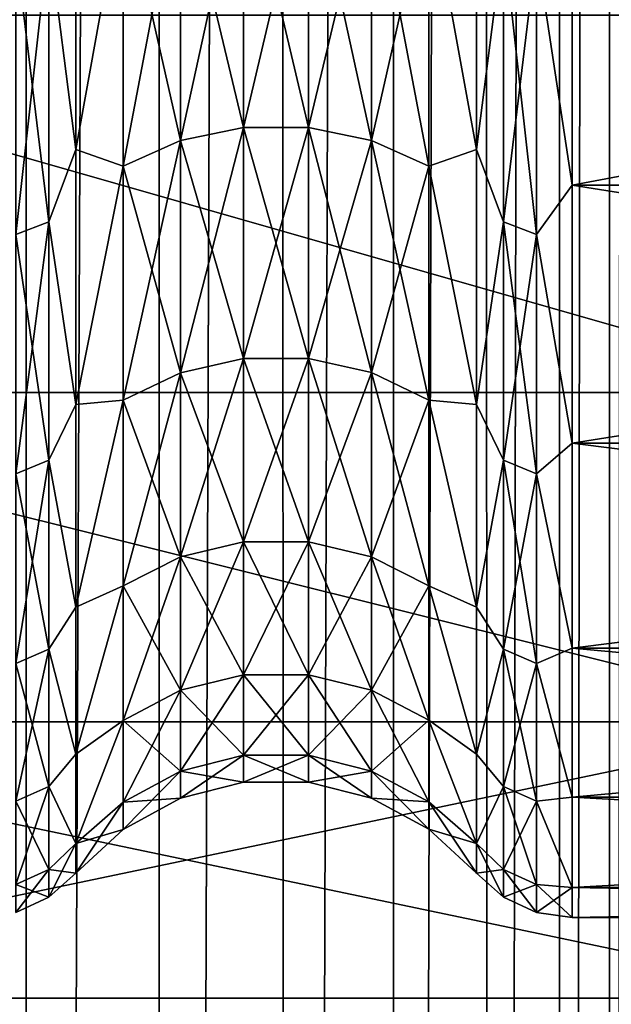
# Model space of a CAD drawing. Header units: metres. Extents: x -206 to 75, y -104 to 104.
# Tile 314 of 656: x -95.73 to -93.36, y -15.72 to -11.77. Entities that reach past the tile are written whole.
import ezdxf

# ---------------------------------------------------------------- set-up
doc = ezdxf.new("R2010")
doc.units = ezdxf.units.M
doc.layers.add('solid_01_1-CONSUMER_THERM_B_125288', color=7, linetype='CONTINUOUS')

msp = doc.modelspace()

# ---------------------------------------------------------------- linework, layer by layer
at = {"layer": 'solid_01_1-CONSUMER_THERM_B_125288'}
for points in [[(-93.377754, 65.660484), (-93.276108, 66.204689), (-93.358948, -65.697517)], [(-93.276108, 66.204689), (-93.257141, -66.241692), (-93.358948, -65.697517)], [(-93.577675, 65.144226), (-93.377754, 65.660484), (-93.559013, -65.181313)], [(-93.377754, 65.660484), (-93.358948, -65.697517), (-93.559013, -65.181313)], [(-93.869049, 64.673492), (-93.577675, 65.144226), (-93.850525, -64.710663)], [(-93.577675, 65.144226), (-93.559013, -65.181313), (-93.850525, -64.710663)], [(-94.241959, 64.26432), (-93.869049, 64.673492), (-94.223549, -64.301598)], [(-93.869049, 64.673492), (-93.850525, -64.710663), (-94.223549, -64.301598)], [(-94.683701, 63.930634), (-94.241959, 64.26432), (-94.66539, -63.968037)], [(-94.241959, 64.26432), (-94.223549, -64.301598), (-94.66539, -63.968037)], [(-95.179237, 63.683804), (-94.683701, 63.930634), (-95.160995, -63.721348)], [(-94.683701, 63.930634), (-94.66539, -63.968037), (-95.160995, -63.721348)], [(-95.711685, 63.53223), (-95.179237, 63.683804), (-95.693489, -63.569927)], [(-95.179237, 63.683804), (-95.160995, -63.721348), (-95.693489, -63.569927)], [(-96.262909, 63.481071), (-95.711685, 63.53223), (-96.244728, -63.518929)], [(-95.711685, 63.53223), (-95.693489, -63.569927), (-96.244728, -63.518929)], [(-173.500031, -37.518787, 108.5), (-88.500069, 37.481255, 108.5), (-173.500061, 37.481213, 108.5)], [(-173.500031, -37.518787, 108.5), (-88.500031, -37.518745, 108.5), (-88.500069, 37.481255, 108.5)], [(-170.501846, 18.983009, 63.5), (-91.49826, 18.983047, 63.5), (-170.501831, -19.02058, 63.5)], [(-91.498245, -19.020542, 63.5), (-170.501831, -19.02058, 63.5), (-91.49826, 18.983047, 63.5)], [(-99.200043, -18.518751, 6), (-91.000061, 18.481253, 6), (-99.200058, 18.481249, 6)], [(-99.200043, -18.518751, 6), (-91.000038, -18.518747, 6), (-91.000061, 18.481253, 6)], [(-95.610306, -11.447186, 14.37529), (-95.502289, -12.293626, 15.58178), (-95.502289, -11.079085, 14.113654)], [(-95.502289, -11.079085, 34.886345), (-95.502289, -12.293626, 33.418221), (-95.610306, -11.447186, 34.62471)], [(-95.312141, -11.244067, 14.555237), (-95.502289, -11.079085, 14.113654), (-95.502289, -12.293626, 15.58178)], [(-95.312141, -11.244067, 34.444763), (-95.502289, -12.293626, 33.418221), (-95.502289, -11.079085, 34.886345)], [(-95.083321, -11.150941, 34.362263), (-94.830917, -11.102838, 34.319645), (-94.830917, -12.205649, 32.91201)], [(-95.083321, -12.258539, 16.051483), (-94.830917, -12.205649, 16.08799), (-94.830917, -11.102838, 14.680355)], [(-95.083321, -11.150941, 14.637739), (-95.083321, -12.258539, 16.051483), (-94.830917, -11.102838, 14.680355)], [(-94.830917, -11.102838, 34.319645), (-94.570465, -11.102716, 34.319538), (-94.570465, -12.205516, 32.911919)], [(-94.830917, -12.205649, 16.08799), (-94.570465, -12.205516, 16.088081), (-94.570465, -11.102716, 14.680462)], [(-94.830917, -11.102838, 14.680355), (-94.830917, -12.205649, 16.08799), (-94.570465, -11.102716, 14.680462)], [(-94.830917, -12.205649, 32.91201), (-94.830917, -11.102838, 34.319645), (-94.570465, -12.205516, 32.911919)], [(-94.570465, -11.102716, 34.319538), (-94.317978, -11.150585, 34.361946), (-94.317978, -12.258147, 32.948246)], [(-94.570465, -12.205516, 32.911919), (-94.570465, -11.102716, 34.319538), (-94.317978, -12.258147, 32.948246)], [(-94.570465, -11.102716, 14.680462), (-94.570465, -12.205516, 16.088081), (-94.317978, -11.150585, 14.638054)], [(-93.897797, -11.079084, 34.886345), (-93.897797, -12.293625, 33.418221), (-94.089005, -11.243498, 34.44426)], [(-94.089005, -11.243498, 14.55574), (-93.897797, -12.293625, 15.58178), (-93.897797, -11.079084, 14.113654)], [(-93.789665, -11.447244, 34.624763), (-93.897797, -12.293625, 33.418221), (-93.897797, -11.079084, 34.886345)], [(-93.789665, -11.447244, 14.375237), (-93.897797, -11.079084, 14.113654), (-93.897797, -12.293625, 15.58178)], [(-95.312141, -11.244067, 34.444763), (-95.083321, -11.150941, 34.362263), (-95.083321, -12.258539, 32.948517)], [(-95.312141, -12.36093, 15.980807), (-95.083321, -12.258539, 16.051483), (-95.083321, -11.150941, 14.637739)], [(-95.312141, -11.244067, 14.555237), (-95.312141, -12.36093, 15.980807), (-95.083321, -11.150941, 14.637739)], [(-95.083321, -12.258539, 32.948517), (-95.083321, -11.150941, 34.362263), (-94.830917, -12.205649, 32.91201)], [(-94.570465, -12.205516, 16.088081), (-94.317978, -12.258147, 16.051754), (-94.317978, -11.150585, 14.638054)], [(-94.317978, -11.150585, 34.361946), (-94.089005, -11.243498, 34.44426), (-94.089005, -12.360305, 33.018761)], [(-94.317978, -12.258147, 32.948246), (-94.317978, -11.150585, 34.361946), (-94.089005, -12.360305, 33.018761)], [(-94.317978, -11.150585, 14.638054), (-94.317978, -12.258147, 16.051754), (-94.089005, -11.243498, 14.55574)], [(-93.658539, -11.492808, 14.33487), (-93.51577, -12.43716, 15.477496), (-93.51577, -11.208417, 13.992202)], [(-93.51577, -11.208417, 35.007797), (-93.51577, -12.43716, 33.522503), (-93.658539, -11.492808, 34.665131)], [(-87.000046, -11.208424, 13.992211), (-93.51577, -11.208417, 13.992202), (-93.51577, -12.43716, 15.477496)], [(-87.000046, -12.437164, 33.522491), (-93.51577, -12.43716, 33.522503), (-93.51577, -11.208417, 35.007797)], [(-87.000046, -11.208424, 35.00779), (-87.000046, -12.437164, 33.522491), (-93.51577, -11.208417, 35.007797)], [(-87.000046, -11.208424, 13.992211), (-93.51577, -12.43716, 15.477496), (-87.000046, -12.437164, 15.477508)], [(-95.312141, -11.244067, 14.555237), (-95.502289, -12.293626, 15.58178), (-95.312141, -12.36093, 15.980807)], [(-95.312141, -12.36093, 33.019192), (-95.502289, -12.293626, 33.418221), (-95.312141, -11.244067, 34.444763)], [(-95.312141, -12.36093, 33.019192), (-95.312141, -11.244067, 34.444763), (-95.083321, -12.258539, 32.948517)], [(-94.317978, -12.258147, 16.051754), (-94.089005, -12.360305, 15.981239), (-94.089005, -11.243498, 14.55574)], [(-93.897797, -12.293625, 33.418221), (-94.089005, -12.360305, 33.018761), (-94.089005, -11.243498, 34.44426)], [(-94.089005, -11.243498, 14.55574), (-94.089005, -12.360305, 15.981239), (-93.897797, -12.293625, 15.58178)], [(-95.741409, -12.634387, 15.792054), (-95.610306, -12.584258, 15.826655), (-95.610306, -11.447186, 14.37529)], [(-95.741409, -11.492778, 14.334898), (-95.741409, -12.634387, 15.792054), (-95.610306, -11.447186, 14.37529)], [(-95.741409, -11.492778, 34.6651), (-95.610306, -11.447186, 34.62471), (-95.610306, -12.584258, 33.173344)], [(-95.610306, -11.447186, 14.37529), (-95.610306, -12.584258, 15.826655), (-95.502289, -12.293626, 15.58178)], [(-95.502289, -12.293626, 33.418221), (-95.610306, -12.584258, 33.173344), (-95.610306, -11.447186, 34.62471)], [(-93.789658, -12.584323, 33.173389), (-93.897797, -12.293625, 33.418221), (-93.789665, -11.447244, 34.624763)], [(-93.789665, -11.447244, 14.375237), (-93.897797, -12.293625, 15.58178), (-93.789658, -12.584323, 15.826611)], [(-93.789665, -11.447244, 14.375237), (-93.789658, -12.584323, 15.826611), (-93.658539, -11.492808, 14.33487)], [(-93.789665, -11.447244, 34.624763), (-93.658539, -11.492808, 34.665131), (-93.658539, -12.63442, 33.20797)], [(-93.789658, -12.584323, 33.173389), (-93.789665, -11.447244, 34.624763), (-93.658539, -12.63442, 33.20797)], [(-95.741409, -12.634387, 33.207947), (-95.741409, -11.492778, 34.6651), (-95.610306, -12.584258, 33.173344)], [(-93.789658, -12.584323, 15.826611), (-93.658539, -12.63442, 15.792031), (-93.658539, -11.492808, 14.33487)], [(-93.658539, -11.492808, 14.33487), (-93.658539, -12.63442, 15.792031), (-93.51577, -12.43716, 15.477496)], [(-93.51577, -12.43716, 33.522503), (-93.658539, -12.63442, 33.20797), (-93.658539, -11.492808, 34.665131)], [(-97.700043, -11.756119, 37.748547), (-92.415192, -13.267388, 36.23727), (-92.415192, -11.75602, 37.748642)], [(-97.700043, -11.756138, 11.25147), (-92.415192, -11.75602, 11.25136), (-92.415192, -13.267388, 12.762729)], [(-97.700043, -11.756119, 37.748547), (-97.700043, -13.267507, 36.237129), (-92.415192, -13.267388, 36.23727)], [(-97.700043, -13.267524, 12.762889), (-97.700043, -11.756138, 11.25147), (-92.415192, -13.267388, 12.762729)], [(-95.083321, -12.258539, 32.948517), (-94.830917, -12.205649, 32.91201), (-94.830917, -13.130749, 31.381708)], [(-95.083321, -13.187654, 17.588427), (-94.830917, -13.130749, 17.618292), (-94.830917, -12.205649, 16.08799)], [(-95.083321, -12.258539, 16.051483), (-95.083321, -13.187654, 17.588427), (-94.830917, -12.205649, 16.08799)], [(-94.830917, -12.205649, 32.91201), (-94.570465, -12.205516, 32.911919), (-94.570465, -13.130606, 31.381634)], [(-94.830917, -13.130749, 17.618292), (-94.570465, -13.130606, 17.618366), (-94.570465, -12.205516, 16.088081)], [(-94.830917, -12.205649, 16.08799), (-94.830917, -13.130749, 17.618292), (-94.570465, -12.205516, 16.088081)], [(-94.830917, -13.130749, 31.381708), (-94.830917, -12.205649, 32.91201), (-94.570465, -13.130606, 31.381634)], [(-94.570465, -12.205516, 32.911919), (-94.317978, -12.258147, 32.948246), (-94.317978, -13.187232, 31.411352)], [(-94.570465, -13.130606, 31.381634), (-94.570465, -12.205516, 32.911919), (-94.317978, -13.187232, 31.411352)], [(-94.570465, -12.205516, 16.088081), (-94.570465, -13.130606, 17.618366), (-94.317978, -12.258147, 16.051754)], [(-95.610306, -12.584258, 15.826655), (-95.502289, -13.314584, 17.190554), (-95.502289, -12.293626, 15.58178)], [(-95.502289, -12.293626, 33.418221), (-95.502289, -13.314584, 31.809446), (-95.610306, -12.584258, 33.173344)], [(-95.312141, -12.36093, 15.980807), (-95.502289, -12.293626, 15.58178), (-95.502289, -13.314584, 17.190554)], [(-95.312141, -12.36093, 33.019192), (-95.502289, -13.314584, 31.809446), (-95.502289, -12.293626, 33.418221)], [(-95.312141, -12.36093, 33.019192), (-95.083321, -12.258539, 32.948517), (-95.083321, -13.187654, 31.411573)], [(-95.312141, -13.297817, 17.530607), (-95.083321, -13.187654, 17.588427), (-95.083321, -12.258539, 16.051483)], [(-95.312141, -12.36093, 15.980807), (-95.312141, -13.297817, 17.530607), (-95.083321, -12.258539, 16.051483)], [(-95.083321, -13.187654, 31.411573), (-95.083321, -12.258539, 32.948517), (-94.830917, -13.130749, 31.381708)], [(-94.570465, -13.130606, 17.618366), (-94.317978, -13.187232, 17.588648), (-94.317978, -12.258147, 16.051754)], [(-94.317978, -12.258147, 32.948246), (-94.089005, -12.360305, 33.018761), (-94.089005, -13.297144, 31.46904)], [(-94.317978, -13.187232, 31.411352), (-94.317978, -12.258147, 32.948246), (-94.089005, -13.297144, 31.46904)], [(-94.317978, -12.258147, 16.051754), (-94.317978, -13.187232, 17.588648), (-94.089005, -12.360305, 15.981239)], [(-93.897797, -12.293625, 33.418221), (-93.897797, -13.314583, 31.809446), (-94.089005, -12.360305, 33.018761)], [(-94.089005, -12.360305, 15.981239), (-93.897797, -13.314583, 17.190554), (-93.897797, -12.293625, 15.58178)], [(-93.789658, -12.584323, 33.173389), (-93.897797, -13.314583, 31.809446), (-93.897797, -12.293625, 33.418221)], [(-93.789658, -12.584323, 15.826611), (-93.897797, -12.293625, 15.58178), (-93.897797, -13.314583, 17.190554)], [(-95.312141, -12.36093, 15.980807), (-95.502289, -13.314584, 17.190554), (-95.312141, -13.297817, 17.530607)], [(-95.312141, -13.297817, 31.469393), (-95.502289, -13.314584, 31.809446), (-95.312141, -12.36093, 33.019192)], [(-95.312141, -13.297817, 31.469393), (-95.312141, -12.36093, 33.019192), (-95.083321, -13.187654, 31.411573)], [(-94.317978, -13.187232, 17.588648), (-94.089005, -13.297144, 17.53096), (-94.089005, -12.360305, 15.981239)], [(-93.897797, -13.314583, 31.809446), (-94.089005, -13.297144, 31.46904), (-94.089005, -12.360305, 33.018761)], [(-94.089005, -12.360305, 15.981239), (-94.089005, -13.297144, 17.53096), (-93.897797, -13.314583, 17.190554)], [(-93.658539, -12.63442, 15.792031), (-93.51577, -13.470057, 17.105082), (-93.51577, -12.43716, 15.477496)], [(-93.51577, -12.43716, 33.522503), (-93.51577, -13.470057, 31.894918), (-93.658539, -12.63442, 33.20797)], [(-87.000046, -12.437164, 15.477508), (-93.51577, -12.43716, 15.477496), (-93.51577, -13.470057, 17.105082)], [(-87.000046, -13.470059, 31.894907), (-93.51577, -13.470057, 31.894918), (-93.51577, -12.43716, 33.522503)], [(-87.000046, -12.437164, 33.522491), (-87.000046, -13.470059, 31.894907), (-93.51577, -12.43716, 33.522503)], [(-87.000046, -12.437164, 15.477508), (-93.51577, -13.470057, 17.105082), (-87.000046, -13.470059, 17.105093)], [(-95.741409, -13.592031, 17.376192), (-95.610306, -13.538097, 17.404499), (-95.610306, -12.584258, 15.826655)], [(-95.741409, -12.634387, 15.792054), (-95.741409, -13.592031, 17.376192), (-95.610306, -12.584258, 15.826655)], [(-95.741409, -12.634387, 33.207947), (-95.610306, -12.584258, 33.173344), (-95.610306, -13.538097, 31.595501)], [(-95.610306, -12.584258, 15.826655), (-95.610306, -13.538097, 17.404499), (-95.502289, -13.314584, 17.190554)], [(-95.502289, -13.314584, 31.809446), (-95.610306, -13.538097, 31.595501), (-95.610306, -12.584258, 33.173344)], [(-93.789658, -13.538167, 31.595537), (-93.897797, -13.314583, 31.809446), (-93.789658, -12.584323, 33.173389)], [(-93.789658, -12.584323, 15.826611), (-93.897797, -13.314583, 17.190554), (-93.789658, -13.538167, 17.404463)], [(-93.789658, -12.584323, 15.826611), (-93.789658, -13.538167, 17.404463), (-93.658539, -12.63442, 15.792031)], [(-93.789658, -12.584323, 33.173389), (-93.658539, -12.63442, 33.20797), (-93.658539, -13.592068, 31.623827)], [(-93.789658, -13.538167, 31.595537), (-93.789658, -12.584323, 33.173389), (-93.658539, -13.592068, 31.623827)], [(-95.741409, -13.592031, 31.623808), (-95.741409, -12.634387, 33.207947), (-95.610306, -13.538097, 31.595501)], [(-93.789658, -13.538167, 17.404463), (-93.658539, -13.592068, 17.376173), (-93.658539, -12.63442, 15.792031)], [(-93.658539, -12.63442, 15.792031), (-93.658539, -13.592068, 17.376173), (-93.51577, -13.470057, 17.105082)], [(-93.51577, -13.470057, 31.894918), (-93.658539, -13.592068, 31.623827), (-93.658539, -12.63442, 33.20797)], [(-95.083321, -13.187654, 31.411573), (-94.830917, -13.130749, 31.381708), (-94.830917, -13.864646, 29.751057)], [(-95.083321, -13.924735, 19.226154), (-94.830917, -13.864646, 19.248943), (-94.830917, -13.130749, 17.618292)], [(-95.083321, -13.187654, 17.588427), (-95.083321, -13.924735, 19.226154), (-94.830917, -13.130749, 17.618292)], [(-94.830917, -13.130749, 31.381708), (-94.570465, -13.130606, 31.381634), (-94.570457, -13.864494, 29.750999)], [(-94.830917, -13.864646, 19.248943), (-94.570457, -13.864494, 19.249001), (-94.570465, -13.130606, 17.618366)], [(-94.830917, -13.130749, 17.618292), (-94.830917, -13.864646, 19.248943), (-94.570465, -13.130606, 17.618366)], [(-94.830917, -13.864646, 29.751057), (-94.830917, -13.130749, 31.381708), (-94.570457, -13.864494, 29.750999)], [(-94.570465, -13.130606, 31.381634), (-94.317978, -13.187232, 31.411352), (-94.317978, -13.924291, 29.773676)], [(-94.570457, -13.864494, 29.750999), (-94.570465, -13.130606, 31.381634), (-94.317978, -13.924291, 29.773676)], [(-94.570465, -13.130606, 17.618366), (-94.570457, -13.864494, 19.249001), (-94.317978, -13.187232, 17.588648)], [(-95.312141, -13.297817, 31.469393), (-95.083321, -13.187654, 31.411573), (-95.083321, -13.924735, 29.773846)], [(-95.312141, -14.041065, 19.182037), (-95.083321, -13.924735, 19.226154), (-95.083321, -13.187654, 17.588427)], [(-95.312141, -13.297817, 17.530607), (-95.312141, -14.041065, 19.182037), (-95.083321, -13.187654, 17.588427)], [(-95.083321, -13.924735, 29.773846), (-95.083321, -13.187654, 31.411573), (-94.830917, -13.864646, 29.751057)], [(-94.570457, -13.864494, 19.249001), (-94.317978, -13.924291, 19.226324), (-94.317978, -13.187232, 17.588648)], [(-94.317978, -13.187232, 31.411352), (-94.089005, -13.297144, 31.46904), (-94.089005, -14.040355, 29.817694)], [(-94.317978, -13.924291, 29.773676), (-94.317978, -13.187232, 31.411352), (-94.089005, -14.040355, 29.817694)], [(-94.317978, -13.187232, 17.588648), (-94.317978, -13.924291, 19.226324), (-94.089005, -13.297144, 17.53096)], [(-97.700043, -13.267507, 36.237129), (-92.415192, -14.585563, 34.554745), (-92.415192, -13.267388, 36.23727)], [(-97.700043, -13.267524, 12.762889), (-92.415192, -13.267388, 12.762729), (-92.415192, -14.585563, 14.445254)], [(-97.700043, -13.267507, 36.237129), (-97.700043, -14.585641, 34.554626), (-92.415192, -14.585563, 34.554745)], [(-97.700043, -14.585654, 14.445393), (-97.700043, -13.267524, 12.762889), (-92.415192, -14.585563, 14.445254)], [(-95.610306, -13.538097, 17.404499), (-95.502289, -14.125858, 18.9146), (-95.502289, -13.314584, 17.190554)], [(-95.502289, -13.314584, 31.809446), (-95.502289, -14.125858, 30.0854), (-95.610306, -13.538097, 31.595501)], [(-95.312141, -13.297817, 17.530607), (-95.502289, -13.314584, 17.190554), (-95.502289, -14.125858, 18.9146)], [(-95.312141, -13.297817, 17.530607), (-95.502289, -14.125858, 18.9146), (-95.312141, -14.041065, 19.182037)], [(-95.312141, -13.297817, 31.469393), (-95.502289, -14.125858, 30.0854), (-95.502289, -13.314584, 31.809446)], [(-95.312141, -14.041065, 29.817963), (-95.502289, -14.125858, 30.0854), (-95.312141, -13.297817, 31.469393)], [(-95.312141, -14.041065, 29.817963), (-95.312141, -13.297817, 31.469393), (-95.083321, -13.924735, 29.773846)], [(-94.317978, -13.924291, 19.226324), (-94.089005, -14.040355, 19.182306), (-94.089005, -13.297144, 17.53096)], [(-93.897797, -14.125857, 30.0854), (-94.089005, -14.040355, 29.817694), (-94.089005, -13.297144, 31.46904)], [(-93.897797, -13.314583, 31.809446), (-93.897797, -14.125857, 30.0854), (-94.089005, -13.297144, 31.46904)], [(-94.089005, -13.297144, 17.53096), (-93.897797, -14.125857, 18.9146), (-93.897797, -13.314583, 17.190554)], [(-94.089005, -13.297144, 17.53096), (-94.089005, -14.040355, 19.182306), (-93.897797, -14.125857, 18.9146)], [(-93.789658, -13.538167, 31.595537), (-93.897797, -14.125857, 30.0854), (-93.897797, -13.314583, 31.809446)], [(-93.789658, -13.538167, 17.404463), (-93.897797, -13.314583, 17.190554), (-93.897797, -14.125857, 18.9146)], [(-93.658539, -13.592068, 17.376173), (-93.51577, -14.290818, 18.849289), (-93.51577, -13.470057, 17.105082)], [(-93.51577, -13.470057, 31.894918), (-93.51577, -14.290818, 30.150711), (-93.658539, -13.592068, 31.623827)], [(-87.000046, -13.470059, 17.105093), (-93.51577, -13.470057, 17.105082), (-93.51577, -14.290818, 18.849289)], [(-87.000046, -14.290819, 30.150702), (-93.51577, -14.290818, 30.150711), (-93.51577, -13.470057, 31.894918)], [(-87.000046, -13.470059, 31.894907), (-87.000046, -14.290819, 30.150702), (-93.51577, -13.470057, 31.894918)], [(-87.000046, -13.470059, 17.105093), (-93.51577, -14.290818, 18.849289), (-87.000046, -14.290819, 18.849298)], [(-95.741409, -14.351748, 19.064211), (-95.610306, -14.294795, 19.08581), (-95.610306, -13.538097, 17.404499)], [(-95.741409, -13.592031, 17.376192), (-95.741409, -14.351748, 19.064211), (-95.610306, -13.538097, 17.404499)], [(-95.741409, -13.592031, 31.623808), (-95.610306, -13.538097, 31.595501), (-95.610306, -14.294795, 29.91419)], [(-95.610306, -13.538097, 17.404499), (-95.610306, -14.294795, 19.08581), (-95.502289, -14.125858, 18.9146)], [(-95.502289, -14.125858, 30.0854), (-95.610306, -14.294795, 29.91419), (-95.610306, -13.538097, 31.595501)], [(-93.789658, -14.294868, 29.914217), (-93.897797, -14.125857, 30.0854), (-93.789658, -13.538167, 31.595537)], [(-93.789658, -13.538167, 17.404463), (-93.897797, -14.125857, 18.9146), (-93.789658, -14.294868, 19.085783)], [(-93.789658, -13.538167, 17.404463), (-93.789658, -14.294868, 19.085783), (-93.658539, -13.592068, 17.376173)], [(-93.789658, -13.538167, 31.595537), (-93.658539, -13.592068, 31.623827), (-93.658539, -14.351786, 29.935804)], [(-93.789658, -14.294868, 29.914217), (-93.789658, -13.538167, 31.595537), (-93.658539, -14.351786, 29.935804)], [(-95.741409, -14.351748, 29.935789), (-95.741409, -13.592031, 31.623808), (-95.610306, -14.294795, 29.91419)], [(-93.789658, -14.294868, 19.085783), (-93.658539, -14.351786, 19.064196), (-93.658539, -13.592068, 17.376173)], [(-93.658539, -13.592068, 17.376173), (-93.658539, -14.351786, 19.064196), (-93.51577, -14.290818, 18.849289)], [(-93.51577, -14.290818, 30.150711), (-93.658539, -14.351786, 29.935804), (-93.658539, -13.592068, 31.623827)], [(-95.083321, -13.924735, 29.773846), (-94.830917, -13.864646, 29.751057), (-94.830917, -14.396639, 28.043831)], [(-95.083321, -14.459037, 20.940788), (-94.830917, -14.396639, 20.956169), (-94.830917, -13.864646, 19.248943)], [(-95.083321, -13.924735, 19.226154), (-95.083321, -14.459037, 20.940788), (-94.830917, -13.864646, 19.248943)], [(-94.830917, -13.864646, 29.751057), (-94.570457, -13.864494, 29.750999), (-94.570457, -14.396482, 28.043793)], [(-94.830917, -14.396639, 20.956169), (-94.570457, -14.396482, 20.956207), (-94.570457, -13.864494, 19.249001)], [(-94.830917, -13.864646, 19.248943), (-94.830917, -14.396639, 20.956169), (-94.570457, -13.864494, 19.249001)], [(-94.830917, -14.396639, 28.043831), (-94.830917, -13.864646, 29.751057), (-94.570457, -14.396482, 28.043793)], [(-94.570457, -13.864494, 29.750999), (-94.317978, -13.924291, 29.773676), (-94.317978, -14.458575, 28.059097)], [(-94.570457, -14.396482, 28.043793), (-94.570457, -13.864494, 29.750999), (-94.317978, -14.458575, 28.059097)], [(-94.570457, -13.864494, 19.249001), (-94.570457, -14.396482, 20.956207), (-94.317978, -13.924291, 19.226324)], [(-95.312141, -14.041065, 29.817963), (-95.083321, -13.924735, 29.773846), (-95.083321, -14.459037, 28.059212)], [(-95.312141, -14.579837, 20.911015), (-95.083321, -14.459037, 20.940788), (-95.083321, -13.924735, 19.226154)], [(-95.312141, -14.041065, 19.182037), (-95.312141, -14.579837, 20.911015), (-95.083321, -13.924735, 19.226154)], [(-95.083321, -14.459037, 28.059212), (-95.083321, -13.924735, 29.773846), (-94.830917, -14.396639, 28.043831)], [(-94.570457, -14.396482, 20.956207), (-94.317978, -14.458575, 20.940903), (-94.317978, -13.924291, 19.226324)], [(-94.317978, -13.924291, 29.773676), (-94.089005, -14.040355, 29.817694), (-94.089005, -14.579099, 28.088804)], [(-94.317978, -14.458575, 28.059097), (-94.317978, -13.924291, 29.773676), (-94.089005, -14.579099, 28.088804)], [(-94.317978, -13.924291, 19.226324), (-94.317978, -14.458575, 20.940903), (-94.089005, -14.040355, 19.182306)], [(-95.312141, -14.041065, 19.182037), (-95.502289, -14.125858, 18.9146), (-95.502289, -14.714656, 20.726732)], [(-95.312141, -14.041065, 19.182037), (-95.502289, -14.714656, 20.726732), (-95.312141, -14.579837, 20.911015)], [(-95.312141, -14.041065, 29.817963), (-95.502289, -14.714656, 28.273268), (-95.502289, -14.125858, 30.0854)], [(-95.312141, -14.579837, 28.088985), (-95.502289, -14.714656, 28.273268), (-95.312141, -14.041065, 29.817963)], [(-95.312141, -14.579837, 28.088985), (-95.312141, -14.041065, 29.817963), (-95.083321, -14.459037, 28.059212)], [(-94.317978, -14.458575, 20.940903), (-94.089005, -14.579099, 20.911196), (-94.089005, -14.040355, 19.182306)], [(-93.897797, -14.714655, 28.273268), (-94.089005, -14.579099, 28.088804), (-94.089005, -14.040355, 29.817694)], [(-93.897797, -14.125857, 30.0854), (-93.897797, -14.714655, 28.273268), (-94.089005, -14.040355, 29.817694)], [(-94.089005, -14.040355, 19.182306), (-93.897797, -14.714655, 20.726732), (-93.897797, -14.125857, 18.9146)], [(-94.089005, -14.040355, 19.182306), (-94.089005, -14.579099, 20.911196), (-93.897797, -14.714655, 20.726732)], [(-95.610306, -14.294795, 19.08581), (-95.502289, -14.714656, 20.726732), (-95.502289, -14.125858, 18.9146)], [(-95.502289, -14.125858, 30.0854), (-95.502289, -14.714656, 28.273268), (-95.610306, -14.294795, 29.91419)], [(-93.789658, -14.294868, 29.914217), (-93.897797, -14.714655, 28.273268), (-93.897797, -14.125857, 30.0854)], [(-93.789658, -14.294868, 19.085783), (-93.897797, -14.125857, 18.9146), (-93.897797, -14.714655, 20.726732)], [(-95.741409, -14.902455, 20.831495), (-95.610306, -14.843315, 20.846073), (-95.610306, -14.294795, 19.08581)], [(-95.741409, -14.351748, 19.064211), (-95.741409, -14.902455, 20.831495), (-95.610306, -14.294795, 19.08581)], [(-95.741409, -14.351748, 29.935789), (-95.610306, -14.294795, 29.91419), (-95.610306, -14.843315, 28.153927)], [(-95.610306, -14.294795, 19.08581), (-95.610306, -14.843315, 20.846073), (-95.502289, -14.714656, 20.726732)], [(-95.502289, -14.714656, 28.273268), (-95.610306, -14.843315, 28.153927), (-95.610306, -14.294795, 29.91419)], [(-93.789658, -14.843391, 28.153946), (-93.897797, -14.714655, 28.273268), (-93.789658, -14.294868, 29.914217)], [(-93.789658, -14.294868, 19.085783), (-93.897797, -14.714655, 20.726732), (-93.789658, -14.843391, 20.846054)], [(-93.789658, -14.294868, 19.085783), (-93.789658, -14.843391, 20.846054), (-93.658539, -14.351786, 19.064196)], [(-93.789658, -14.294868, 29.914217), (-93.658539, -14.351786, 29.935804), (-93.658539, -14.902495, 28.168514)], [(-93.789658, -14.843391, 28.153946), (-93.789658, -14.294868, 29.914217), (-93.658539, -14.902495, 28.168514)], [(-93.658539, -14.351786, 19.064196), (-93.51577, -14.8865, 20.68261), (-93.51577, -14.290818, 18.849289)], [(-93.51577, -14.290818, 30.150711), (-93.51577, -14.8865, 28.31739), (-93.658539, -14.351786, 29.935804)], [(-87.000046, -14.290819, 18.849298), (-93.51577, -14.290818, 18.849289), (-93.51577, -14.8865, 20.68261)], [(-87.000038, -14.886499, 28.317381), (-93.51577, -14.8865, 28.31739), (-93.51577, -14.290818, 30.150711)], [(-87.000046, -14.290819, 30.150702), (-87.000038, -14.886499, 28.317381), (-93.51577, -14.290818, 30.150711)], [(-87.000046, -14.290819, 18.849298), (-93.51577, -14.8865, 20.68261), (-87.000038, -14.886499, 20.682619)], [(-95.741409, -14.902455, 28.168505), (-95.741409, -14.351748, 29.935789), (-95.610306, -14.843315, 28.153927)], [(-93.789658, -14.843391, 20.846054), (-93.658539, -14.902495, 20.831486), (-93.658539, -14.351786, 19.064196)], [(-93.658539, -14.351786, 19.064196), (-93.658539, -14.902495, 20.831486), (-93.51577, -14.8865, 20.68261)], [(-93.51577, -14.8865, 28.31739), (-93.658539, -14.902495, 28.168514), (-93.658539, -14.351786, 29.935804)], [(-95.083321, -14.459037, 28.059212), (-94.830917, -14.396639, 28.043831), (-94.830917, -14.718969, 26.284929)], [(-95.083321, -14.782766, 22.707323), (-94.830917, -14.718969, 22.715071), (-94.830917, -14.396639, 20.956169)], [(-95.083321, -14.459037, 20.940788), (-95.083321, -14.782766, 22.707323), (-94.830917, -14.396639, 20.956169)], [(-94.830917, -14.396639, 28.043831), (-94.570457, -14.396482, 28.043793), (-94.570457, -14.718809, 26.28491)], [(-94.830917, -14.718969, 22.715071), (-94.570457, -14.718809, 22.71509), (-94.570457, -14.396482, 20.956207)], [(-94.830917, -14.396639, 20.956169), (-94.830917, -14.718969, 22.715071), (-94.570457, -14.396482, 20.956207)], [(-94.830917, -14.718969, 26.284929), (-94.830917, -14.396639, 28.043831), (-94.570457, -14.718809, 26.28491)], [(-94.570457, -14.396482, 28.043793), (-94.317978, -14.458575, 28.059097), (-94.317978, -14.782294, 26.29262)], [(-94.570457, -14.718809, 26.28491), (-94.570457, -14.396482, 28.043793), (-94.317978, -14.782294, 26.29262)], [(-94.570457, -14.396482, 20.956207), (-94.570457, -14.718809, 22.71509), (-94.317978, -14.458575, 20.940903)], [(-95.312141, -14.579837, 28.088985), (-95.083321, -14.459037, 28.059212), (-95.083321, -14.782766, 26.292677)], [(-95.312141, -14.906274, 22.692327), (-95.083321, -14.782766, 22.707323), (-95.083321, -14.459037, 20.940788)], [(-95.312141, -14.579837, 20.911015), (-95.312141, -14.906274, 22.692327), (-95.083321, -14.459037, 20.940788)], [(-95.083321, -14.782766, 26.292677), (-95.083321, -14.459037, 28.059212), (-94.830917, -14.718969, 26.284929)], [(-94.570457, -14.718809, 22.71509), (-94.317978, -14.782294, 22.70738), (-94.317978, -14.458575, 20.940903)], [(-94.317978, -14.458575, 28.059097), (-94.089005, -14.579099, 28.088804), (-94.089005, -14.905519, 26.307581)], [(-94.317978, -14.782294, 26.29262), (-94.317978, -14.458575, 28.059097), (-94.089005, -14.905519, 26.307581)], [(-94.317978, -14.458575, 20.940903), (-94.317978, -14.782294, 22.70738), (-94.089005, -14.579099, 20.911196)], [(-95.312141, -14.579837, 20.911015), (-95.502289, -14.714656, 20.726732), (-95.502289, -15.071691, 22.598372)], [(-95.312141, -14.579837, 20.911015), (-95.502289, -15.071691, 22.598372), (-95.312141, -14.906274, 22.692327)], [(-95.312141, -14.579837, 28.088985), (-95.502289, -15.071691, 26.401628), (-95.502289, -14.714656, 28.273268)], [(-95.312141, -14.906274, 26.307673), (-95.502289, -15.071691, 26.401628), (-95.312141, -14.579837, 28.088985)], [(-95.312141, -14.906274, 26.307673), (-95.312141, -14.579837, 28.088985), (-95.083321, -14.782766, 26.292677)], [(-94.317978, -14.782294, 22.70738), (-94.089005, -14.905519, 22.692419), (-94.089005, -14.579099, 20.911196)], [(-93.897797, -15.07169, 26.401628), (-94.089005, -14.905519, 26.307581), (-94.089005, -14.579099, 28.088804)], [(-93.897797, -14.714655, 28.273268), (-93.897797, -15.07169, 26.401628), (-94.089005, -14.579099, 28.088804)], [(-94.089005, -14.579099, 20.911196), (-93.897797, -15.07169, 22.598372), (-93.897797, -14.714655, 20.726732)], [(-94.089005, -14.579099, 20.911196), (-94.089005, -14.905519, 22.692419), (-93.897797, -15.07169, 22.598372)], [(-97.700043, -15.691339, 32.725563), (-92.415192, -15.69132, 32.725601), (-92.415192, -14.585563, 34.554745)], [(-97.700043, -14.585641, 34.554626), (-97.700043, -15.691339, 32.725563), (-92.415192, -14.585563, 34.554745)], [(-97.700043, -14.585654, 14.445393), (-92.415192, -14.585563, 14.445254), (-92.415192, -15.69132, 16.274401)], [(-97.700043, -15.691349, 16.274456), (-97.700043, -14.585654, 14.445393), (-92.415192, -15.69132, 16.274401)], [(-95.610306, -14.843315, 20.846073), (-95.502289, -15.071691, 22.598372), (-95.502289, -14.714656, 20.726732)], [(-95.502289, -14.714656, 28.273268), (-95.502289, -15.071691, 26.401628), (-95.610306, -14.843315, 28.153927)], [(-95.083321, -14.782766, 26.292677), (-94.830917, -14.718969, 26.284929), (-94.830917, -14.826938, 24.5)], [(-94.830917, -14.718969, 22.715071), (-95.083321, -14.891203, 24.5), (-94.830917, -14.826938, 24.5)], [(-95.083321, -14.782766, 22.707323), (-95.083321, -14.891203, 24.5), (-94.830917, -14.718969, 22.715071)], [(-94.830917, -14.718969, 26.284929), (-94.570457, -14.718809, 26.28491), (-94.570457, -14.826776, 24.5)], [(-94.570457, -14.718809, 22.71509), (-94.830917, -14.826938, 24.5), (-94.570457, -14.826776, 24.5)], [(-94.830917, -14.718969, 22.715071), (-94.830917, -14.826938, 24.5), (-94.570457, -14.718809, 22.71509)], [(-94.830917, -14.826938, 24.5), (-94.830917, -14.718969, 26.284929), (-94.570457, -14.826776, 24.5)], [(-94.570457, -14.718809, 26.28491), (-94.317978, -14.782294, 26.29262), (-94.317978, -14.890728, 24.5)], [(-94.570457, -14.826776, 24.5), (-94.570457, -14.718809, 26.28491), (-94.317978, -14.890728, 24.5)], [(-94.570457, -14.718809, 22.71509), (-94.570457, -14.826776, 24.5), (-94.317978, -14.782294, 22.70738)], [(-93.789658, -14.843391, 28.153946), (-93.897797, -15.07169, 26.401628), (-93.897797, -14.714655, 28.273268)], [(-93.789658, -14.843391, 20.846054), (-93.897797, -14.714655, 20.726732), (-93.897797, -15.07169, 22.598372)], [(-95.312141, -14.906274, 26.307673), (-95.083321, -14.782766, 26.292677), (-95.083321, -14.891203, 24.5)], [(-95.083321, -14.782766, 22.707323), (-95.312141, -15.015618, 24.5), (-95.083321, -14.891203, 24.5)], [(-95.312141, -14.906274, 22.692327), (-95.312141, -15.015618, 24.5), (-95.083321, -14.782766, 22.707323)], [(-95.083321, -14.891203, 24.5), (-95.083321, -14.782766, 26.292677), (-94.830917, -14.826938, 24.5)], [(-94.317978, -14.782294, 22.70738), (-94.570457, -14.826776, 24.5), (-94.317978, -14.890728, 24.5)], [(-94.317978, -14.782294, 26.29262), (-94.089005, -14.905519, 26.307581), (-94.089005, -15.014858, 24.5)], [(-94.317978, -14.890728, 24.5), (-94.317978, -14.782294, 26.29262), (-94.089005, -15.014858, 24.5)], [(-94.317978, -14.782294, 22.70738), (-94.317978, -14.890728, 24.5), (-94.089005, -14.905519, 22.692419)], [(-95.741409, -15.236126, 22.652275), (-95.610306, -15.175659, 22.659618), (-95.610306, -14.843315, 20.846073)], [(-95.741409, -14.902455, 20.831495), (-95.741409, -15.236126, 22.652275), (-95.610306, -14.843315, 20.846073)], [(-95.741409, -14.902455, 28.168505), (-95.610306, -14.843315, 28.153927), (-95.610306, -15.175659, 26.340382)], [(-95.610306, -14.843315, 20.846073), (-95.610306, -15.175659, 22.659618), (-95.502289, -15.071691, 22.598372)], [(-95.502289, -15.071691, 26.401628), (-95.610306, -15.175659, 26.340382), (-95.610306, -14.843315, 28.153927)], [(-93.789658, -15.175737, 26.340391), (-93.897797, -15.07169, 26.401628), (-93.789658, -14.843391, 28.153946)], [(-93.789658, -14.843391, 20.846054), (-93.897797, -15.07169, 22.598372), (-93.789658, -15.175737, 22.659609)], [(-93.789658, -14.843391, 20.846054), (-93.789658, -15.175737, 22.659609), (-93.658539, -14.902495, 20.831486)], [(-93.789658, -14.843391, 28.153946), (-93.658539, -14.902495, 28.168514), (-93.658539, -15.236166, 26.347729)], [(-93.789658, -15.175737, 26.340391), (-93.789658, -14.843391, 28.153946), (-93.658539, -15.236166, 26.347729)], [(-95.312141, -15.015618, 24.5), (-95.312141, -14.906274, 26.307673), (-95.083321, -14.891203, 24.5)], [(-94.089005, -14.905519, 22.692419), (-94.317978, -14.890728, 24.5), (-94.089005, -15.014858, 24.5)], [(-93.658539, -14.902495, 20.831486), (-93.51577, -15.247709, 22.576136), (-93.51577, -14.8865, 20.68261)], [(-93.51577, -14.8865, 28.31739), (-93.51577, -15.247709, 26.423864), (-93.658539, -14.902495, 28.168514)], [(-87.000038, -14.886499, 20.682619), (-93.51577, -14.8865, 20.68261), (-93.51577, -15.247709, 22.576136)], [(-87.000038, -14.886499, 20.682619), (-93.51577, -15.247709, 22.576136), (-87.000038, -15.247707, 22.576139)], [(-87.000038, -14.886499, 28.317381), (-87.000038, -15.247707, 26.423861), (-93.51577, -14.8865, 28.31739)], [(-87.000038, -15.247707, 26.423861), (-93.51577, -15.247709, 26.423864), (-93.51577, -14.8865, 28.31739)], [(-95.741409, -15.236126, 26.347725), (-95.741409, -14.902455, 28.168505), (-95.610306, -15.175659, 26.340382)], [(-95.312141, -14.906274, 22.692327), (-95.502289, -15.071691, 22.598372), (-95.502289, -15.191331, 24.5)], [(-95.312141, -14.906274, 22.692327), (-95.502289, -15.191331, 24.5), (-95.312141, -15.015618, 24.5)], [(-95.312141, -15.015618, 24.5), (-95.502289, -15.071691, 26.401628), (-95.312141, -14.906274, 26.307673)], [(-93.897797, -15.19133, 24.5), (-94.089005, -15.014858, 24.5), (-94.089005, -14.905519, 26.307581)], [(-93.897797, -15.07169, 26.401628), (-93.897797, -15.19133, 24.5), (-94.089005, -14.905519, 26.307581)], [(-94.089005, -14.905519, 22.692419), (-94.089005, -15.014858, 24.5), (-93.897797, -15.07169, 22.598372)], [(-93.789658, -15.175737, 22.659609), (-93.658539, -15.236166, 22.652271), (-93.658539, -14.902495, 20.831486)], [(-93.658539, -14.902495, 20.831486), (-93.658539, -15.236166, 22.652271), (-93.51577, -15.247709, 22.576136)], [(-93.51577, -15.247709, 26.423864), (-93.658539, -15.236166, 26.347729), (-93.658539, -14.902495, 28.168514)], [(-95.312141, -15.015618, 24.5), (-95.502289, -15.191331, 24.5), (-95.502289, -15.071691, 26.401628)], [(-93.897797, -15.07169, 22.598372), (-94.089005, -15.014858, 24.5), (-93.897797, -15.19133, 24.5)], [(-95.610306, -15.286982, 24.5), (-95.502289, -15.191331, 24.5), (-95.502289, -15.071691, 22.598372)], [(-95.610306, -15.175659, 22.659618), (-95.610306, -15.286982, 24.5), (-95.502289, -15.071691, 22.598372)], [(-95.502289, -15.071691, 26.401628), (-95.502289, -15.191331, 24.5), (-95.610306, -15.175659, 26.340382)], [(-93.789658, -15.287061, 24.5), (-93.897797, -15.19133, 24.5), (-93.897797, -15.07169, 26.401628)], [(-93.789658, -15.175737, 22.659609), (-93.897797, -15.07169, 22.598372), (-93.897797, -15.19133, 24.5)], [(-93.789658, -15.175737, 26.340391), (-93.789658, -15.287061, 24.5), (-93.897797, -15.07169, 26.401628)], [(-95.741409, -15.347893, 24.5), (-95.610306, -15.286982, 24.5), (-95.610306, -15.175659, 22.659618)], [(-95.741409, -15.236126, 26.347725), (-95.610306, -15.175659, 26.340382), (-95.610306, -15.286982, 24.5)], [(-95.741409, -15.236126, 22.652275), (-95.741409, -15.347893, 24.5), (-95.610306, -15.175659, 22.659618)], [(-95.610306, -15.175659, 26.340382), (-95.502289, -15.191331, 24.5), (-95.610306, -15.286982, 24.5)], [(-93.789658, -15.175737, 22.659609), (-93.897797, -15.19133, 24.5), (-93.789658, -15.287061, 24.5)], [(-93.789658, -15.175737, 26.340391), (-93.658539, -15.347933, 24.5), (-93.789658, -15.287061, 24.5)], [(-93.789658, -15.175737, 26.340391), (-93.658539, -15.236166, 26.347729), (-93.658539, -15.347933, 24.5)], [(-93.789658, -15.175737, 22.659609), (-93.789658, -15.287061, 24.5), (-93.658539, -15.236166, 22.652271)], [(-95.741409, -15.236126, 26.347725), (-95.610306, -15.286982, 24.5), (-95.741409, -15.347893, 24.5)], [(-93.789658, -15.287061, 24.5), (-93.658539, -15.347933, 24.5), (-93.658539, -15.236166, 22.652271)], [(-93.658539, -15.236166, 22.652271), (-93.658539, -15.347933, 24.5), (-93.51577, -15.247709, 22.576136)], [(-93.658539, -15.236166, 26.347729), (-93.51577, -15.368749, 24.5), (-93.658539, -15.347933, 24.5)], [(-93.51577, -15.247709, 26.423864), (-93.51577, -15.368749, 24.5), (-93.658539, -15.236166, 26.347729)], [(-93.658539, -15.347933, 24.5), (-93.51577, -15.368749, 24.5), (-93.51577, -15.247709, 22.576136)], [(-87.000038, -15.247707, 22.576139), (-93.51577, -15.247709, 22.576136), (-93.51577, -15.368749, 24.5)], [(-87.000038, -15.247707, 22.576139), (-93.51577, -15.368749, 24.5), (-87.000038, -15.368746, 24.5)], [(-87.000038, -15.247707, 26.423861), (-87.000038, -15.368746, 24.5), (-93.51577, -15.247709, 26.423864)], [(-87.000038, -15.368746, 24.5), (-93.51577, -15.368749, 24.5), (-93.51577, -15.247709, 26.423864)], [(-97.700043, -16.568516, 30.776569), (-92.415192, -16.568537, 30.776506), (-92.415192, -15.69132, 32.725601)], [(-97.700043, -15.691339, 32.725563), (-97.700043, -16.568516, 30.776569), (-92.415192, -15.69132, 32.725601)], [(-97.700043, -15.691349, 16.274456), (-92.415192, -15.69132, 16.274401), (-92.415192, -16.568537, 18.223494)], [(-97.700043, -16.568521, 18.223448), (-97.700043, -15.691349, 16.274456), (-92.415192, -16.568537, 18.223494)]]:
    msp.add_3dface(points, dxfattribs=at)

doc.saveas('drawing.dxf')
